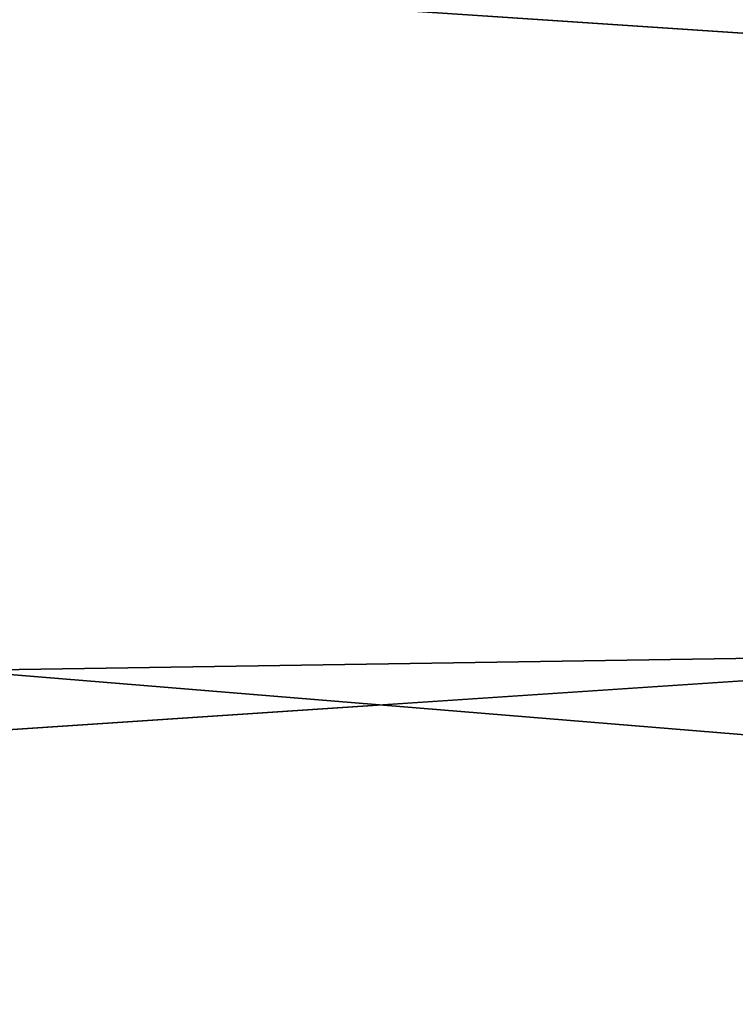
# Model space of a CAD drawing. Header units: millimetres. Extents: x -41 to 9, y -3 to 403.
# Tile 361 of 505: x -24.37 to -23.28, y 337.35 to 338.85. Entities that reach past the tile are written whole.
import ezdxf

# ---------------------------------------------------------------- set-up
doc = ezdxf.new("R2010")
doc.units = ezdxf.units.MM
doc.header["$LTSCALE"] = 81.481481
for name, color, linetype in [('1222', 7, 'CONTINUOUS'), ('1223', 7, 'CONTINUOUS'), ('1225', 7, 'CONTINUOUS'), ('1253', 7, 'CONTINUOUS')]:
    doc.layers.add(name, color=color, linetype=linetype)

msp = doc.modelspace()

# ---------------------------------------------------------------- linework, layer by layer
at = {"layer": '1222', "linetype": 'Continuous'}
for points in [[(-40.875, 336.6656, 93.369), (9.125, 339.9995, 93.5), (-40.875, 340.0002, 93.5), (-40.875, 336.6656, 93.369)], [(9.125, 336.6647, 93.3689), (9.125, 339.9995, 93.5), (-40.875, 336.6656, 93.369), (9.125, 336.6647, 93.3689)]]:
    msp.add_3dface(points, dxfattribs=at)
at = {"layer": '1223', "linetype": 'Continuous'}
for points in [[(9.125, 340.0005, 8.5), (9.125, 336.666, 8.631), (-40.875, 339.9998, 8.5), (9.125, 340.0005, 8.5)], [(-40.875, 339.9998, 8.5), (9.125, 336.666, 8.631), (-40.875, 336.6652, 8.631), (-40.875, 339.9998, 8.5)]]:
    msp.add_3dface(points, dxfattribs=at)
at = {"layer": '1225', "linetype": 'Continuous'}
for points in [[(-15.675, 338.7582, 90.7806), (-40.875, 339.1981, 90.7919), (-15.675, 340.383, 90.7982), (-15.675, 338.7582, 90.7806)], [(-15.675, 337.1356, 90.6968), (-40.875, 339.1981, 90.7919), (-15.675, 338.7582, 90.7806), (-15.675, 337.1356, 90.6968)], [(-40.875, 335.9987, 90.5984), (-40.875, 339.1981, 90.7919), (-15.675, 337.1356, 90.6968), (-40.875, 335.9987, 90.5984)]]:
    msp.add_3dface(points, dxfattribs=at)
at = {"layer": '1253', "linetype": 'Continuous'}
for points in [[(-40.875, 340.8019, 11.2081), (-40.875, 337.5973, 11.2726), (-15.675, 339.617, 11.2018), (-40.875, 340.8019, 11.2081)], [(-40.875, 337.5973, 11.2726), (-15.675, 337.993, 11.2506), (-15.675, 339.617, 11.2018), (-40.875, 337.5973, 11.2726)], [(-40.875, 337.5973, 11.2726), (-15.675, 336.3724, 11.3657), (-15.675, 337.993, 11.2506), (-40.875, 337.5973, 11.2726)], [(-40.875, 337.5973, 11.2726), (-40.875, 334.4091, 11.5946), (-15.675, 336.3724, 11.3657), (-40.875, 337.5973, 11.2726)]]:
    msp.add_3dface(points, dxfattribs=at)

doc.saveas('drawing.dxf')
